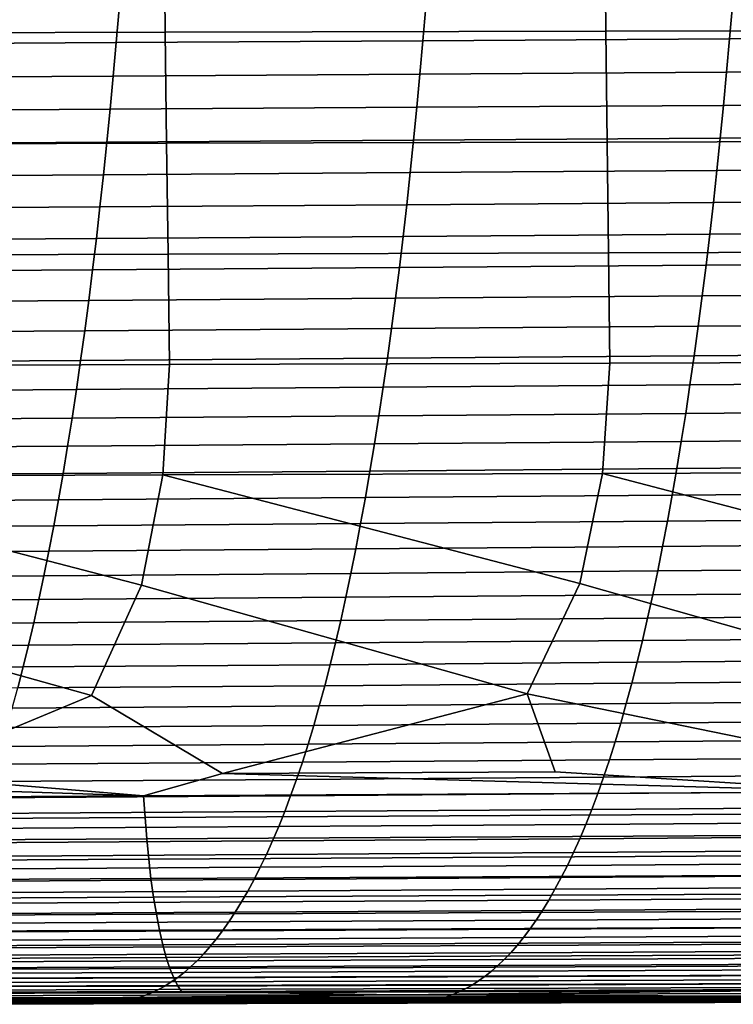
# Model space of a CAD drawing. Header units: metres. Extents: x -23 to 242, y -40 to 23.
# Tile 366 of 450: x 120.17 to 126.62, y -16.82 to -7.94. Entities that reach past the tile are written whole.
import ezdxf

# ---------------------------------------------------------------- set-up
doc = ezdxf.new("R2010")
doc.units = ezdxf.units.M
doc.layers.add('solid_10171013', color=7, linetype='CONTINUOUS')

msp = doc.modelspace()

# ---------------------------------------------------------------- linework, layer by layer
at = {"layer": 'solid_10171013'}
for points in [[(121.476845, -7.046423, 287.360565), (117.497063, -7.055336, 286.651703), (117.507385, -8.060019, 286.530029), (121.486145, -8.050037, 287.241394)], [(125.456238, -7.037327, 288.071625), (121.476845, -7.046423, 287.360565), (121.486145, -8.050037, 287.241394), (125.464516, -8.039862, 287.955231)], [(129.435318, -7.028094, 288.784637), (125.456238, -7.037327, 288.071625), (125.464516, -8.039862, 287.955231), (129.442551, -8.02954, 288.671265)], [(123.813309, -8.125768, 262.988434), (123.838921, -7.82122, 262.845673), (126.60656, -7.804832, 263.420319), (126.581039, -8.10882, 263.5625)], [(126.581039, -8.10882, 263.5625), (126.60656, -7.804832, 263.420319), (129.373703, -7.7883, 263.996216), (129.348267, -8.091701, 264.137878)], [(118.276375, -8.158949, 261.843994), (118.302185, -7.853382, 261.69989), (121.070793, -7.837414, 262.272217), (121.045082, -8.142488, 262.415619)], [(121.045082, -8.142488, 262.415619), (121.070793, -7.837414, 262.272217), (123.838921, -7.82122, 262.845673), (123.813309, -8.125768, 262.988434)], [(121.486145, -8.050037, 287.241394), (117.507385, -8.060019, 286.530029), (117.520554, -9.062493, 286.393311), (121.498238, -9.051538, 287.107605)], [(125.464516, -8.039862, 287.955231), (121.486145, -8.050037, 287.241394), (121.498238, -9.051538, 287.107605), (125.475502, -9.040383, 287.824646)], [(129.442551, -8.02954, 288.671265), (125.464516, -8.039862, 287.955231), (125.475502, -9.040383, 287.824646), (129.452408, -9.02908, 288.544128)], [(118.249352, -8.461857, 261.994995), (118.276375, -8.158949, 261.843994), (121.045082, -8.142488, 262.415619), (121.018158, -8.444935, 262.565887)], [(121.018158, -8.444935, 262.565887), (121.045082, -8.142488, 262.415619), (123.813309, -8.125768, 262.988434), (123.786484, -8.427711, 263.138031)], [(123.786484, -8.427711, 263.138031), (123.813309, -8.125768, 262.988434), (126.581039, -8.10882, 263.5625), (126.554306, -8.410224, 263.711487)], [(126.554306, -8.410224, 263.711487), (126.581039, -8.10882, 263.5625), (129.348267, -8.091701, 264.137878), (129.32164, -8.392531, 264.286316)], [(120.990028, -8.744574, 262.722961), (121.018158, -8.444935, 262.565887), (123.786484, -8.427711, 263.138031), (123.758446, -8.726875, 263.294403)], [(123.758446, -8.726875, 263.294403), (123.786484, -8.427711, 263.138031), (126.554306, -8.410224, 263.711487), (126.526375, -8.708871, 263.867218)], [(126.526375, -8.708871, 263.867218), (126.554306, -8.410224, 263.711487), (129.32164, -8.392531, 264.286316), (129.293808, -8.690622, 264.441467)], [(118.221107, -8.761928, 262.152802), (118.249352, -8.461857, 261.994995), (121.018158, -8.444935, 262.565887), (120.990028, -8.744574, 262.722961)], [(126.497261, -9.004512, 264.029633), (126.526375, -8.708871, 263.867218), (129.293808, -8.690622, 264.441467), (129.264786, -8.985728, 264.603271)], [(118.191673, -9.058908, 262.317383), (118.221107, -8.761928, 262.152802), (120.990028, -8.744574, 262.722961), (120.960701, -9.041156, 262.886749)], [(120.960701, -9.041156, 262.886749), (120.990028, -8.744574, 262.722961), (123.758446, -8.726875, 263.294403), (123.729233, -9.02301, 263.457489)], [(123.729233, -9.02301, 263.457489), (123.758446, -8.726875, 263.294403), (126.526375, -8.708871, 263.867218), (126.497261, -9.004512, 264.029633)], [(121.498238, -9.051538, 287.107605), (117.520554, -9.062493, 286.393311), (117.536507, -10.062676, 286.242279), (121.513046, -10.050853, 286.959961)], [(118.161072, -9.352542, 262.488556), (118.191673, -9.058908, 262.317383), (120.960701, -9.041156, 262.886749), (120.930206, -9.334426, 263.057129)], [(120.930206, -9.334426, 263.057129), (120.960701, -9.041156, 262.886749), (123.729233, -9.02301, 263.457489), (123.698845, -9.315862, 263.627136)], [(125.475502, -9.040383, 287.824646), (121.498238, -9.051538, 287.107605), (121.513046, -10.050853, 286.959961), (125.489136, -10.038826, 287.680603)], [(123.698845, -9.315862, 263.627136), (123.729233, -9.02301, 263.457489), (126.497261, -9.004512, 264.029633), (126.466988, -9.296896, 264.198608)], [(129.452408, -9.02908, 288.544128), (125.475502, -9.040383, 287.824646), (125.489136, -10.038826, 287.680603), (129.464859, -10.026651, 288.4039)], [(126.466988, -9.296896, 264.198608), (126.497261, -9.004512, 264.029633), (129.264786, -8.985728, 264.603271), (129.234619, -9.277598, 264.771576)], [(120.898567, -9.624128, 263.233978), (120.930206, -9.334426, 263.057129), (123.698845, -9.315862, 263.627136), (123.66732, -9.605176, 263.803223)], [(123.66732, -9.605176, 263.803223), (123.698845, -9.315862, 263.627136), (126.466988, -9.296896, 264.198608), (126.43557, -9.58577, 264.373993)], [(126.43557, -9.58577, 264.373993), (126.466988, -9.296896, 264.198608), (129.234619, -9.277598, 264.771576), (129.203323, -9.565983, 264.94632)], [(118.129311, -9.642576, 262.666229), (118.161072, -9.352542, 262.488556), (120.930206, -9.334426, 263.057129), (120.898567, -9.624128, 263.233978)], [(123.634666, -9.890698, 263.985657), (123.66732, -9.605176, 263.803223), (126.43557, -9.58577, 264.373993), (126.403038, -9.870881, 264.555664)], [(126.403038, -9.870881, 264.555664), (126.43557, -9.58577, 264.373993), (129.203323, -9.565983, 264.94632), (129.170898, -9.850633, 265.127319)], [(118.096428, -9.928756, 262.85025), (118.129311, -9.642576, 262.666229), (120.898567, -9.624128, 263.233978), (120.865799, -9.910008, 263.417206)], [(120.865799, -9.910008, 263.417206), (120.898567, -9.624128, 263.233978), (123.66732, -9.605176, 263.803223), (123.634666, -9.890698, 263.985657)], [(126.369408, -10.151978, 264.743561), (126.403038, -9.870881, 264.555664), (129.170898, -9.850633, 265.127319), (129.13739, -10.131297, 265.314484)], [(118.062439, -10.210824, 263.040558), (118.096428, -9.928756, 262.85025), (120.865799, -9.910008, 263.417206), (120.831924, -10.191812, 263.606659)], [(120.831924, -10.191812, 263.606659), (120.865799, -9.910008, 263.417206), (123.634666, -9.890698, 263.985657), (123.600922, -10.172176, 264.174286)], [(123.600922, -10.172176, 264.174286), (123.634666, -9.890698, 263.985657), (126.403038, -9.870881, 264.555664), (126.369408, -10.151978, 264.743561)], [(129.464859, -10.026651, 288.4039), (125.489136, -10.038826, 287.680603), (125.50164, -11.035292, 287.52356), (129.475937, -11.022348, 288.250977)], [(121.513046, -10.050853, 286.959961), (117.536507, -10.062676, 286.242279), (117.551773, -11.06067, 286.077545), (121.526947, -11.048085, 286.798981)], [(125.489136, -10.038826, 287.680603), (121.513046, -10.050853, 286.959961), (121.526947, -11.048085, 286.798981), (125.50164, -11.035292, 287.52356)], [(118.027359, -10.488527, 263.237), (118.062439, -10.210824, 263.040558), (120.831924, -10.191812, 263.606659), (120.796974, -10.469282, 263.802216)], [(120.796974, -10.469282, 263.802216), (120.831924, -10.191812, 263.606659), (123.600922, -10.172176, 264.174286), (123.566086, -10.449355, 264.369049)], [(123.566086, -10.449355, 264.369049), (123.600922, -10.172176, 264.174286), (126.369408, -10.151978, 264.743561), (126.334702, -10.428808, 264.9375)], [(126.334702, -10.428808, 264.9375), (126.369408, -10.151978, 264.743561), (129.13739, -10.131297, 265.314484), (129.102814, -10.407727, 265.50769)], [(117.991211, -10.761609, 263.439423), (118.027359, -10.488527, 263.237), (120.796974, -10.469282, 263.802216), (120.760956, -10.742166, 264.003754)], [(120.760956, -10.742166, 264.003754), (120.796974, -10.469282, 263.802216), (123.566086, -10.449355, 264.369049), (123.530197, -10.72198, 264.569733)], [(123.530197, -10.72198, 264.569733), (123.566086, -10.449355, 264.369049), (126.334702, -10.428808, 264.9375), (126.298943, -10.701119, 265.137421)], [(126.298943, -10.701119, 265.137421), (126.334702, -10.428808, 264.9375), (129.102814, -10.407727, 265.50769), (129.067184, -10.679672, 265.706818)], [(117.954025, -11.029816, 263.647766), (117.991211, -10.761609, 263.439423), (120.760956, -10.742166, 264.003754), (120.7239, -11.010206, 264.211182)], [(120.7239, -11.010206, 264.211182), (120.760956, -10.742166, 264.003754), (123.530197, -10.72198, 264.569733), (123.493271, -10.989798, 264.776306)], [(123.493271, -10.989798, 264.776306), (123.530197, -10.72198, 264.569733), (126.298943, -10.701119, 265.137421), (126.262146, -10.968658, 265.34317)], [(126.262146, -10.968658, 265.34317), (126.298943, -10.701119, 265.137421), (129.067184, -10.679672, 265.706818), (129.030518, -10.946883, 265.911804)], [(117.915817, -11.292891, 263.861908), (117.954025, -11.029816, 263.647766), (120.7239, -11.010206, 264.211182), (120.685829, -11.27315, 264.424377)], [(120.685829, -11.27315, 264.424377), (120.7239, -11.010206, 264.211182), (123.493271, -10.989798, 264.776306), (123.455338, -11.252554, 264.988617)], [(123.455338, -11.252554, 264.988617), (123.493271, -10.989798, 264.776306), (126.262146, -10.968658, 265.34317), (126.224342, -11.231175, 265.554626)], [(126.224342, -11.231175, 265.554626), (126.262146, -10.968658, 265.34317), (129.030518, -10.946883, 265.911804), (128.992844, -11.20911, 266.122437)], [(117.495575, -12.0568, 285.887421), (121.465454, -12.043583, 286.612183), (121.526947, -11.048085, 286.798981), (117.551773, -11.06067, 286.077545)], [(121.465454, -12.043583, 286.612183), (125.43483, -12.030142, 287.34024), (125.50164, -11.035292, 287.52356), (121.526947, -11.048085, 286.798981)], [(125.43483, -12.030142, 287.34024), (129.403778, -12.01654, 288.071259), (129.475937, -11.022348, 288.250977), (125.50164, -11.035292, 287.52356)], [(117.87661, -11.550579, 264.081665), (117.915817, -11.292891, 263.861908), (120.685829, -11.27315, 264.424377), (120.646751, -11.530742, 264.643219)], [(120.646751, -11.530742, 264.643219), (120.685829, -11.27315, 264.424377), (123.455338, -11.252554, 264.988617), (123.416397, -11.509995, 265.206543)], [(123.416397, -11.509995, 265.206543), (123.455338, -11.252554, 264.988617), (126.224342, -11.231175, 265.554626), (126.185547, -11.488416, 265.771698)], [(126.185547, -11.488416, 265.771698), (126.224342, -11.231175, 265.554626), (128.992844, -11.20911, 266.122437), (128.954193, -11.466103, 266.338684)], [(117.836418, -11.802628, 264.307007), (117.87661, -11.550579, 264.081665), (120.646751, -11.530742, 264.643219), (120.606705, -11.782726, 264.867554)], [(120.606705, -11.782726, 264.867554), (120.646751, -11.530742, 264.643219), (123.416397, -11.509995, 265.206543), (123.376495, -11.761868, 265.429962)], [(123.376495, -11.761868, 265.429962), (123.416397, -11.509995, 265.206543), (126.185547, -11.488416, 265.771698), (126.145782, -11.740128, 265.994232)], [(126.145782, -11.740128, 265.994232), (126.185547, -11.488416, 265.771698), (128.954193, -11.466103, 266.338684), (128.914566, -11.717611, 266.560394)], [(126.105064, -11.986069, 266.222137), (126.145782, -11.740128, 265.994232), (128.914566, -11.717611, 266.560394), (128.873993, -11.963394, 266.787445)], [(117.795273, -12.048789, 264.53772), (117.836418, -11.802628, 264.307007), (120.606705, -11.782726, 264.867554), (120.565704, -12.028859, 265.097321)], [(120.565704, -12.028859, 265.097321), (120.606705, -11.782726, 264.867554), (123.376495, -11.761868, 265.429962), (123.335632, -12.007926, 265.658783)], [(123.335632, -12.007926, 265.658783), (123.376495, -11.761868, 265.429962), (126.145782, -11.740128, 265.994232), (126.105064, -11.986069, 266.222137)], [(123.293846, -12.248027, 265.892853), (123.335632, -12.007926, 265.658783), (126.105064, -11.986069, 266.222137), (126.063423, -12.226093, 266.455292)], [(126.063423, -12.226093, 266.455292), (126.105064, -11.986069, 266.222137), (128.873993, -11.963394, 266.787445), (128.832504, -12.203305, 267.019745)], [(117.495575, -12.0568, 285.887421), (117.31398, -13.051403, 285.663055), (120.823158, -14.032042, 286.112549), (121.27182, -13.037702, 286.390137)], [(121.465454, -12.043583, 286.612183), (117.495575, -12.0568, 285.887421), (121.27182, -13.037702, 286.390137)], [(117.753189, -12.288927, 264.773804), (117.795273, -12.048789, 264.53772), (120.565704, -12.028859, 265.097321), (120.523766, -12.268999, 265.332367)], [(120.523766, -12.268999, 265.332367), (120.565704, -12.028859, 265.097321), (123.335632, -12.007926, 265.658783), (123.293846, -12.248027, 265.892853)], [(121.465454, -12.043583, 286.612183), (121.27182, -13.037702, 286.390137), (124.755592, -14.017764, 286.842926), (125.229134, -13.023746, 287.120544)], [(125.43483, -12.030142, 287.34024), (121.465454, -12.043583, 286.612183), (125.229134, -13.023746, 287.120544)], [(125.43483, -12.030142, 287.34024), (125.229134, -13.023746, 287.120544), (128.687561, -14.003227, 287.576233), (129.186005, -13.009605, 287.853973)], [(129.403778, -12.01654, 288.071259), (125.43483, -12.030142, 287.34024), (129.186005, -13.009605, 287.853973)], [(120.480911, -12.503063, 265.572632), (120.523766, -12.268999, 265.332367), (123.293846, -12.248027, 265.892853), (123.251137, -12.482087, 266.132141)], [(123.251137, -12.482087, 266.132141), (123.293846, -12.248027, 265.892853), (126.063423, -12.226093, 266.455292), (126.020866, -12.460115, 266.693665)], [(126.020866, -12.460115, 266.693665), (126.063423, -12.226093, 266.455292), (128.832504, -12.203305, 267.019745), (128.790085, -12.437258, 267.257202)], [(117.710182, -12.522961, 265.015076), (117.753189, -12.288927, 264.773804), (120.523766, -12.268999, 265.332367), (120.480911, -12.503063, 265.572632)], [(117.666267, -12.750808, 265.261505), (117.710182, -12.522961, 265.015076), (120.480911, -12.503063, 265.572632), (120.437149, -12.730971, 265.818024)], [(120.437149, -12.730971, 265.818024), (120.480911, -12.503063, 265.572632), (123.251137, -12.482087, 266.132141), (123.207527, -12.710024, 266.376556)], [(123.207527, -12.710024, 266.376556), (123.251137, -12.482087, 266.132141), (126.020866, -12.460115, 266.693665), (125.977402, -12.688052, 266.937103)], [(125.977402, -12.688052, 266.937103), (126.020866, -12.460115, 266.693665), (128.790085, -12.437258, 267.257202), (128.74678, -12.665165, 267.499756)], [(123.163025, -12.931755, 266.625977), (123.207527, -12.710024, 266.376556), (125.977402, -12.688052, 266.937103), (125.93306, -12.909818, 267.185577)], [(125.93306, -12.909818, 267.185577), (125.977402, -12.688052, 266.937103), (128.74678, -12.665165, 267.499756), (128.702591, -12.886941, 267.747314)], [(117.62146, -12.97239, 265.51297), (117.666267, -12.750808, 265.261505), (120.437149, -12.730971, 265.818024), (120.392494, -12.952641, 266.06842)], [(120.392494, -12.952641, 266.06842), (120.437149, -12.730971, 265.818024), (123.207527, -12.710024, 266.376556), (123.163025, -12.931755, 266.625977)], [(117.575783, -13.187627, 265.769379), (117.62146, -12.97239, 265.51297), (120.392494, -12.952641, 266.06842), (120.34697, -13.167992, 266.323792)], [(120.34697, -13.167992, 266.323792), (120.392494, -12.952641, 266.06842), (123.163025, -12.931755, 266.625977), (123.117653, -13.147196, 266.880341)], [(123.117653, -13.147196, 266.880341), (123.163025, -12.931755, 266.625977), (125.93306, -12.909818, 267.185577), (125.88784, -13.125327, 267.438995)], [(125.88784, -13.125327, 267.438995), (125.93306, -12.909818, 267.185577), (128.702591, -12.886941, 267.747314), (128.657532, -13.102499, 267.999786)], [(117.31398, -13.051403, 285.663055), (116.890198, -14.045984, 285.385406), (119.086853, -14.754747, 285.646851), (120.823158, -14.032042, 286.112549)], [(121.27182, -13.037702, 286.390137), (120.823158, -14.032042, 286.112549), (122.004471, -14.737683, 286.191498), (124.755592, -14.017764, 286.842926)], [(125.229134, -13.023746, 287.120544), (124.755592, -14.017764, 286.842926), (128.105026, -14.703312, 287.334991), (128.687561, -14.003227, 287.576233)], [(123.071426, -13.356264, 267.139526), (123.117653, -13.147196, 266.880341), (125.88784, -13.125327, 267.438995), (125.841774, -13.334497, 267.697235)], [(125.841774, -13.334497, 267.697235), (125.88784, -13.125327, 267.438995), (128.657532, -13.102499, 267.999786), (128.611618, -13.311753, 268.257111)], [(117.529251, -13.396439, 266.03064), (117.575783, -13.187627, 265.769379), (120.34697, -13.167992, 266.323792), (120.300591, -13.376941, 266.584015)], [(120.300591, -13.376941, 266.584015), (120.34697, -13.167992, 266.323792), (123.117653, -13.147196, 266.880341), (123.071426, -13.356264, 267.139526)], [(125.794861, -13.537243, 267.960236), (125.841774, -13.334497, 267.697235), (128.611618, -13.311753, 268.257111), (128.564865, -13.514617, 268.519165)], [(117.481873, -13.598743, 266.296661), (117.529251, -13.396439, 266.03064), (120.300591, -13.376941, 266.584015), (120.253365, -13.579407, 266.848999)], [(120.253365, -13.579407, 266.848999), (120.300591, -13.376941, 266.584015), (123.071426, -13.356264, 267.139526), (123.024361, -13.558877, 267.403503)], [(123.024361, -13.558877, 267.403503), (123.071426, -13.356264, 267.139526), (125.841774, -13.334497, 267.697235), (125.794861, -13.537243, 267.960236)], [(117.433678, -13.794463, 266.567352), (117.481873, -13.598743, 266.296661), (120.253365, -13.579407, 266.848999), (120.205322, -13.77531, 267.118652)], [(120.205322, -13.77531, 267.118652), (120.253365, -13.579407, 266.848999), (123.024361, -13.558877, 267.403503), (122.976471, -13.754952, 267.67215)], [(122.976471, -13.754952, 267.67215), (123.024361, -13.558877, 267.403503), (125.794861, -13.537243, 267.960236), (125.747124, -13.73348, 268.227905)], [(125.747124, -13.73348, 268.227905), (125.794861, -13.537243, 267.960236), (128.564865, -13.514617, 268.519165), (128.517288, -13.711005, 268.785889)], [(120.156464, -13.964566, 267.392883), (120.205322, -13.77531, 267.118652), (122.976471, -13.754952, 267.67215), (122.927765, -13.944406, 267.945404)], [(122.927765, -13.944406, 267.945404), (122.976471, -13.754952, 267.67215), (125.747124, -13.73348, 268.227905), (125.698578, -13.923123, 268.500183)], [(125.698578, -13.923123, 268.500183), (125.747124, -13.73348, 268.227905), (128.517288, -13.711005, 268.785889), (128.468903, -13.90083, 269.05722)], [(117.384666, -13.983516, 266.842621), (117.433678, -13.794463, 266.567352), (120.205322, -13.77531, 267.118652), (120.156464, -13.964566, 267.392883)], [(120.106812, -14.147096, 267.671631), (120.156464, -13.964566, 267.392883), (122.927765, -13.944406, 267.945404), (122.878273, -14.127155, 268.223145)], [(122.878273, -14.127155, 268.223145), (122.927765, -13.944406, 267.945404), (125.698578, -13.923123, 268.500183), (125.649239, -14.106089, 268.776947)], [(125.649239, -14.106089, 268.776947), (125.698578, -13.923123, 268.500183), (128.468903, -13.90083, 269.05722), (128.419724, -14.084007, 269.333069)], [(121.292679, -14.938932, 286.009766), (122.004471, -14.737683, 286.191498), (120.823158, -14.032042, 286.112549), (119.086853, -14.754747, 285.646851)], [(124.755592, -14.017764, 286.842926), (122.004471, -14.737683, 286.191498), (125.008476, -14.72056, 286.753815)], [(127.880234, -14.902097, 287.245697), (128.105026, -14.703312, 287.334991), (124.755592, -14.017764, 286.842926), (125.008476, -14.72056, 286.753815)], [(122.827995, -14.303119, 268.50531), (122.878273, -14.127155, 268.223145), (125.649239, -14.106089, 268.776947), (125.599121, -14.282292, 269.058136)], [(125.599121, -14.282292, 269.058136), (125.649239, -14.106089, 268.776947), (128.419724, -14.084007, 269.333069), (128.369766, -14.260449, 269.613312)], [(120.056389, -14.322818, 267.954773), (120.106812, -14.147096, 267.671631), (122.878273, -14.127155, 268.223145), (122.827995, -14.303119, 268.50531)], [(122.776962, -14.472211, 268.791779), (122.827995, -14.303119, 268.50531), (125.599121, -14.282292, 269.058136), (125.548241, -14.451649, 269.343658)], [(125.548241, -14.451649, 269.343658), (125.599121, -14.282292, 269.058136), (128.369766, -14.260449, 269.613312), (128.319046, -14.43007, 269.897888)], [(120.005203, -14.491649, 268.242218), (120.056389, -14.322818, 267.954773), (122.827995, -14.303119, 268.50531), (122.776962, -14.472211, 268.791779)], [(119.953278, -14.653535, 268.533875), (120.005203, -14.491649, 268.242218), (122.776962, -14.472211, 268.791779), (122.725182, -14.634376, 269.082489)], [(122.725182, -14.634376, 269.082489), (122.776962, -14.472211, 268.791779), (125.548241, -14.451649, 269.343658), (125.496613, -14.614098, 269.633423)], [(125.496613, -14.614098, 269.633423), (125.548241, -14.451649, 269.343658), (128.319046, -14.43007, 269.897888), (128.267578, -14.592807, 270.186707)], [(119.90065, -14.808542, 268.829529), (119.953278, -14.653535, 268.533875), (122.725182, -14.634376, 269.082489), (122.672699, -14.789679, 269.377197)], [(122.672699, -14.789679, 269.377197), (122.725182, -14.634376, 269.082489), (125.496613, -14.614098, 269.633423), (125.444283, -14.769703, 269.927185)], [(125.444283, -14.769703, 269.927185), (125.496613, -14.614098, 269.633423), (128.267578, -14.592807, 270.186707), (128.215393, -14.748722, 270.479553)], [(127.880234, -14.902097, 287.245697), (122.004471, -14.737683, 286.191498), (121.292679, -14.938932, 286.009766)], [(127.880234, -14.902097, 287.245697), (125.008476, -14.72056, 286.753815), (122.004471, -14.737683, 286.191498)], [(121.292679, -14.938932, 286.009766), (116.258224, -14.771714, 285.120331), (114.704262, -14.978362, 284.781586)], [(121.292679, -14.938932, 286.009766), (119.086853, -14.754747, 285.646851), (116.258224, -14.771714, 285.120331)], [(119.847374, -14.956773, 269.128906), (119.90065, -14.808542, 268.829529), (122.672699, -14.789679, 269.377197), (122.619553, -14.938222, 269.675629)], [(122.619553, -14.938222, 269.675629), (122.672699, -14.789679, 269.377197), (125.444283, -14.769703, 269.927185), (125.391289, -14.91857, 270.224701)], [(125.391289, -14.91857, 270.224701), (125.444283, -14.769703, 269.927185), (128.215393, -14.748722, 270.479553), (128.162552, -14.897922, 270.776123)], [(127.880234, -14.902097, 287.245697), (121.292679, -14.938932, 286.009766), (121.305031, -15.134445, 285.946259), (127.892387, -15.098121, 287.183746)], [(122.565804, -15.080109, 269.97757), (122.619553, -14.938222, 269.675629), (125.391289, -14.91857, 270.224701), (125.337685, -15.060801, 270.525726)], [(125.337685, -15.060801, 270.525726), (125.391289, -14.91857, 270.224701), (128.162552, -14.897922, 270.776123), (128.1091, -15.040507, 271.076233)], [(121.292679, -14.938932, 286.009766), (114.704262, -14.978362, 284.781586), (114.716812, -15.173256, 284.716217), (121.305031, -15.134445, 285.946259)], [(119.793488, -15.09833, 269.431702), (119.847374, -14.956773, 269.128906), (122.619553, -14.938222, 269.675629), (122.565804, -15.080109, 269.97757)], [(119.739037, -15.233313, 269.737732), (119.793488, -15.09833, 269.431702), (122.565804, -15.080109, 269.97757), (122.51149, -15.215444, 270.282715)], [(127.892387, -15.098121, 287.183746), (121.305031, -15.134445, 285.946259), (121.320282, -15.324826, 285.86673), (127.907471, -15.289142, 287.105743)], [(122.51149, -15.215444, 270.282715), (122.565804, -15.080109, 269.97757), (125.337685, -15.060801, 270.525726), (125.283508, -15.196501, 270.829987)], [(125.283508, -15.196501, 270.829987), (125.337685, -15.060801, 270.525726), (128.1091, -15.040507, 271.076233), (128.055084, -15.176585, 271.379608)], [(121.305031, -15.134445, 285.946259), (114.716812, -15.173256, 284.716217), (114.732246, -15.362864, 284.634918), (121.320282, -15.324826, 285.86673)], [(125.228821, -15.325773, 271.137238), (125.283508, -15.196501, 270.829987), (128.055084, -15.176585, 271.379608), (128.000549, -15.306259, 271.685944)], [(119.684082, -15.361826, 270.046722), (119.739037, -15.233313, 269.737732), (122.51149, -15.215444, 270.282715), (122.456657, -15.344329, 270.59082)], [(122.456657, -15.344329, 270.59082), (122.51149, -15.215444, 270.282715), (125.283508, -15.196501, 270.829987), (125.228821, -15.325773, 271.137238)], [(121.320282, -15.324826, 285.86673), (114.732246, -15.362864, 284.634918), (114.750412, -15.545797, 284.538422), (121.338287, -15.508677, 285.771973)], [(119.628654, -15.483972, 270.358368), (119.684082, -15.361826, 270.046722), (122.456657, -15.344329, 270.59082), (122.40136, -15.466866, 270.901642)], [(127.907471, -15.289142, 287.105743), (121.320282, -15.324826, 285.86673), (121.338287, -15.508677, 285.771973), (127.925316, -15.473756, 287.012421)], [(122.40136, -15.466866, 270.901642), (122.456657, -15.344329, 270.59082), (125.228821, -15.325773, 271.137238), (125.173653, -15.448722, 271.447174)], [(125.173653, -15.448722, 271.447174), (125.228821, -15.325773, 271.137238), (128.000549, -15.306259, 271.685944), (127.945526, -15.429634, 271.995056)], [(122.345634, -15.583162, 271.214905), (122.40136, -15.466866, 270.901642), (125.173653, -15.448722, 271.447174), (125.118057, -15.565451, 271.759613)], [(125.118057, -15.565451, 271.759613), (125.173653, -15.448722, 271.447174), (127.945526, -15.429634, 271.995056), (127.890076, -15.546813, 272.306641)], [(121.338287, -15.508677, 285.771973), (114.750412, -15.545797, 284.538422), (114.771156, -15.720663, 284.42749), (121.358902, -15.6846, 285.662689)], [(119.5728, -15.599851, 270.672455), (119.628654, -15.483972, 270.358368), (122.40136, -15.466866, 270.901642), (122.345634, -15.583162, 271.214905)], [(127.925316, -15.473756, 287.012421), (121.338287, -15.508677, 285.771973), (121.358902, -15.6846, 285.662689), (127.945801, -15.65056, 286.904572)], [(119.516579, -15.709565, 270.988708), (119.5728, -15.599851, 270.672455), (122.345634, -15.583162, 271.214905), (122.289528, -15.693317, 271.530365)], [(122.289528, -15.693317, 271.530365), (122.345634, -15.583162, 271.214905), (125.118057, -15.565451, 271.759613), (125.062088, -15.676064, 272.07428)], [(125.062088, -15.676064, 272.07428), (125.118057, -15.565451, 271.759613), (127.890076, -15.546813, 272.306641), (127.834244, -15.657902, 272.620453)], [(121.358902, -15.6846, 285.662689), (114.771156, -15.720663, 284.42749), (114.794342, -15.886071, 284.302887), (121.381989, -15.851197, 285.539673)], [(119.46003, -15.813219, 271.306885), (119.516579, -15.709565, 270.988708), (122.289528, -15.693317, 271.530365), (122.233093, -15.797436, 271.847748)], [(127.945801, -15.65056, 286.904572), (121.358902, -15.6846, 285.662689), (121.381989, -15.851197, 285.539673), (127.968781, -15.818151, 286.782898)], [(122.233093, -15.797436, 271.847748), (122.289528, -15.693317, 271.530365), (125.062088, -15.676064, 272.07428), (125.005775, -15.780667, 272.390869)], [(125.005775, -15.780667, 272.390869), (125.062088, -15.676064, 272.07428), (127.834244, -15.657902, 272.620453), (127.778069, -15.763003, 272.936249)], [(119.403198, -15.910913, 271.626709), (119.46003, -15.813219, 271.306885), (122.233093, -15.797436, 271.847748), (122.176376, -15.895621, 272.16684)], [(122.176376, -15.895621, 272.16684), (122.233093, -15.797436, 271.847748), (125.005775, -15.780667, 272.390869), (124.949181, -15.879361, 272.709167)], [(124.949181, -15.879361, 272.709167), (125.005775, -15.780667, 272.390869), (127.778069, -15.763003, 272.936249), (127.721603, -15.862224, 273.253754)], [(121.381989, -15.851197, 285.539673), (114.794342, -15.886071, 284.302887), (114.819824, -16.04063, 284.165405), (121.407402, -16.007071, 285.403656)], [(119.346138, -16.002748, 271.947906), (119.403198, -15.910913, 271.626709), (122.176376, -15.895621, 272.16684), (122.119423, -15.987976, 272.487305)], [(127.968781, -15.818151, 286.782898), (121.381989, -15.851197, 285.539673), (121.407402, -16.007071, 285.403656), (127.994102, -15.975121, 286.648132)], [(122.119423, -15.987976, 272.487305), (122.176376, -15.895621, 272.16684), (124.949181, -15.879361, 272.709167), (124.892342, -15.972252, 273.0289)], [(124.892342, -15.972252, 273.0289), (124.949181, -15.879361, 272.709167), (127.721603, -15.862224, 273.253754), (127.664886, -15.955666, 273.572754)], [(119.288879, -16.088829, 272.270264), (119.346138, -16.002748, 271.947906), (122.119423, -15.987976, 272.487305), (122.062271, -16.074604, 272.80896)], [(127.994102, -15.975121, 286.648132), (121.407402, -16.007071, 285.403656), (121.434998, -16.150822, 285.255402), (128.021637, -16.120071, 286.501007)], [(122.062271, -16.074604, 272.80896), (122.119423, -15.987976, 272.487305), (124.892342, -15.972252, 273.0289), (124.835304, -16.059443, 273.349823)], [(124.835304, -16.059443, 273.349823), (124.892342, -15.972252, 273.0289), (127.664886, -15.955666, 273.572754), (127.607979, -16.043434, 273.892944)], [(121.407402, -16.007071, 285.403656), (114.819824, -16.04063, 284.165405), (114.847458, -16.182953, 284.015778), (121.434998, -16.150822, 285.255402)], [(119.231476, -16.169268, 272.593567), (119.288879, -16.088829, 272.270264), (122.062271, -16.074604, 272.80896), (122.004967, -16.155615, 273.131561)], [(122.004967, -16.155615, 273.131561), (122.062271, -16.074604, 272.80896), (124.835304, -16.059443, 273.349823), (124.778114, -16.141045, 273.671753)], [(124.778114, -16.141045, 273.671753), (124.835304, -16.059443, 273.349823), (127.607979, -16.043434, 273.892944), (127.550896, -16.125639, 274.214142)], [(121.434998, -16.150822, 285.255402), (114.847458, -16.182953, 284.015778), (114.877098, -16.311644, 283.854767), (121.46463, -16.281052, 285.095612)], [(119.173935, -16.244198, 272.917725), (119.231476, -16.169268, 272.593567), (122.004967, -16.155615, 273.131561), (121.947525, -16.23114, 273.455048)], [(128.021637, -16.120071, 286.501007), (121.434998, -16.150822, 285.255402), (121.46463, -16.281052, 285.095612), (128.051224, -16.251593, 286.342285)], [(121.947525, -16.23114, 273.455048), (122.004967, -16.155615, 273.131561), (124.778114, -16.141045, 273.671753), (124.720772, -16.217178, 273.994568)], [(124.720772, -16.217178, 273.994568), (124.778114, -16.141045, 273.671753), (127.550896, -16.125639, 274.214142), (127.493675, -16.202398, 274.536285)], [(119.116257, -16.313759, 273.242706), (119.173935, -16.244198, 272.917725), (121.947525, -16.23114, 273.455048), (121.889946, -16.301311, 273.779388)], [(128.051224, -16.251593, 286.342285), (121.46463, -16.281052, 285.095612), (121.496132, -16.396545, 284.925232), (128.082718, -16.368464, 286.172821)], [(121.889946, -16.301311, 273.779388), (121.947525, -16.23114, 273.455048), (124.720772, -16.217178, 273.994568), (124.6633, -16.287977, 274.318237)], [(124.6633, -16.287977, 274.318237), (124.720772, -16.217178, 273.994568), (127.493675, -16.202398, 274.536285), (127.43631, -16.273832, 274.859314)], [(121.46463, -16.281052, 285.095612), (114.877098, -16.311644, 283.854767), (114.908577, -16.425495, 283.683258), (121.496132, -16.396545, 284.925232)], [(119.058456, -16.378092, 273.568481), (119.116257, -16.313759, 273.242706), (121.889946, -16.301311, 273.779388), (121.832245, -16.366262, 274.104523)], [(121.832245, -16.366262, 274.104523), (121.889946, -16.301311, 273.779388), (124.6633, -16.287977, 274.318237), (124.605698, -16.353563, 274.642731)], [(124.547981, -16.414066, 274.967987), (124.605698, -16.353563, 274.642731), (127.378815, -16.340067, 275.183167), (127.321205, -16.401222, 275.507782)], [(124.605698, -16.353563, 274.642731), (124.6633, -16.287977, 274.318237), (127.43631, -16.273832, 274.859314), (127.378815, -16.340067, 275.183167)], [(121.496132, -16.396545, 284.925232), (114.908577, -16.425495, 283.683258), (114.941635, -16.524036, 283.502686), (121.529251, -16.496815, 284.745636)], [(118.942535, -16.491627, 274.222198), (119.000549, -16.437334, 273.894989), (121.774429, -16.426128, 274.43042), (121.716507, -16.481037, 274.756989)], [(119.000549, -16.437334, 273.894989), (119.058456, -16.378092, 273.568481), (121.832245, -16.366262, 274.104523), (121.774429, -16.426128, 274.43042)], [(128.082718, -16.368464, 286.172821), (121.496132, -16.396545, 284.925232), (121.529251, -16.496815, 284.745636), (128.115845, -16.470186, 285.994049)], [(121.716507, -16.481037, 274.756989), (121.774429, -16.426128, 274.43042), (124.547981, -16.414066, 274.967987), (124.490158, -16.469612, 275.293945)], [(121.774429, -16.426128, 274.43042), (121.832245, -16.366262, 274.104523), (124.605698, -16.353563, 274.642731), (124.547981, -16.414066, 274.967987)], [(124.490158, -16.469612, 275.293945), (124.547981, -16.414066, 274.967987), (127.321205, -16.401222, 275.507782), (127.263489, -16.457418, 275.83313)], [(121.529251, -16.496815, 284.745636), (114.941635, -16.524036, 283.502686), (114.975998, -16.606976, 283.314575), (121.563698, -16.581556, 284.55835)], [(118.884422, -16.541105, 274.550079), (118.942535, -16.491627, 274.222198), (121.716507, -16.481037, 274.756989), (121.658485, -16.531126, 275.084229)], [(128.115845, -16.470186, 285.994049), (121.529251, -16.496815, 284.745636), (121.563698, -16.581556, 284.55835), (128.150345, -16.556442, 285.807465)], [(121.60038, -16.576527, 275.412109), (121.658485, -16.531126, 275.084229), (124.432236, -16.520329, 275.620575), (124.374229, -16.566343, 275.947815)], [(121.658485, -16.531126, 275.084229), (121.716507, -16.481037, 274.756989), (124.490158, -16.469612, 275.293945), (124.432236, -16.520329, 275.620575)], [(124.374229, -16.566343, 275.947815), (124.432236, -16.520329, 275.620575), (127.205666, -16.50878, 276.159119), (127.147766, -16.555426, 276.485748)], [(124.432236, -16.520329, 275.620575), (124.490158, -16.469612, 275.293945), (127.263489, -16.457418, 275.83313), (127.205666, -16.50878, 276.159119)], [(121.563698, -16.581556, 284.55835), (114.975998, -16.606976, 283.314575), (115.011383, -16.674023, 283.120483), (121.599197, -16.650465, 284.364929)], [(118.767937, -16.626184, 275.207581), (118.826218, -16.585911, 274.878571), (121.60038, -16.576527, 275.412109), (121.542198, -16.617371, 275.740509)], [(118.826218, -16.585911, 274.878571), (118.884422, -16.541105, 274.550079), (121.658485, -16.531126, 275.084229), (121.60038, -16.576527, 275.412109)], [(121.48394, -16.653793, 276.069458), (121.542198, -16.617371, 275.740509), (124.316147, -16.607784, 276.275635), (124.257996, -16.644775, 276.603943)], [(121.542198, -16.617371, 275.740509), (121.60038, -16.576527, 275.412109), (124.374229, -16.566343, 275.947815), (124.316147, -16.607784, 276.275635)], [(128.150345, -16.556442, 285.807465), (121.563698, -16.581556, 284.55835), (121.599197, -16.650465, 284.364929), (128.185898, -16.626917, 285.614624)], [(124.257996, -16.644775, 276.603943), (124.316147, -16.607784, 276.275635), (127.089783, -16.597481, 276.812958), (127.031731, -16.635063, 277.140656)], [(124.316147, -16.607784, 276.275635), (124.374229, -16.566343, 275.947815), (127.147766, -16.555426, 276.485748), (127.089783, -16.597481, 276.812958)], [(121.599197, -16.650465, 284.364929), (115.011383, -16.674023, 283.120483), (115.047523, -16.724892, 282.921936), (121.63549, -16.703236, 284.166901)], [(118.592712, -16.721188, 276.197662), (118.651176, -16.693682, 275.867188), (121.425629, -16.685926, 276.398865), (121.367264, -16.713902, 276.728699)], [(118.651176, -16.693682, 275.867188), (118.709587, -16.662062, 275.53714), (121.48394, -16.653793, 276.069458), (121.425629, -16.685926, 276.398865)], [(118.709587, -16.662062, 275.53714), (118.767937, -16.626184, 275.207581), (121.542198, -16.617371, 275.740509), (121.48394, -16.653793, 276.069458)], [(121.367264, -16.713902, 276.728699), (121.425629, -16.685926, 276.398865), (124.199783, -16.677446, 276.932739), (124.141525, -16.705925, 277.261932)], [(121.425629, -16.685926, 276.398865), (121.48394, -16.653793, 276.069458), (124.257996, -16.644775, 276.603943), (124.199783, -16.677446, 276.932739)], [(128.185898, -16.626917, 285.614624), (121.599197, -16.650465, 284.364929), (121.63549, -16.703236, 284.166901), (128.22229, -16.681292, 285.417053)], [(128.22229, -16.681292, 285.417053), (121.63549, -16.703236, 284.166901), (123.590919, -16.733702, 284.329529)], [(128.22229, -16.681292, 285.417053), (123.590919, -16.733702, 284.329529), (126.773392, -16.74486, 284.724274), (130.064667, -16.713598, 285.559875)], [(124.083221, -16.730337, 277.591492), (124.141525, -16.705925, 277.261932), (126.915474, -16.697304, 277.797394), (126.857285, -16.722206, 278.126312)], [(124.141525, -16.705925, 277.261932), (124.199783, -16.677446, 276.932739), (126.973625, -16.668297, 277.468811), (126.915474, -16.697304, 277.797394)], [(124.199783, -16.677446, 276.932739), (124.257996, -16.644775, 276.603943), (127.031731, -16.635063, 277.140656), (126.973625, -16.668297, 277.468811)], [(117.116035, -16.753279, 283.103943), (114.193375, -16.779345, 282.342773), (120.190659, -16.767574, 283.365143), (120.483994, -16.762531, 283.531128)], [(114.193375, -16.779345, 282.342773), (119.277054, -16.769926, 283.194519), (120.190659, -16.767574, 283.365143)], [(121.63549, -16.703236, 284.166901), (115.047523, -16.724892, 282.921936), (117.116035, -16.753279, 283.103943)], [(121.63549, -16.703236, 284.166901), (117.116035, -16.753279, 283.103943), (120.483994, -16.762531, 283.531128), (123.590919, -16.733702, 284.329529)], [(119.277054, -16.769926, 283.194519), (117.480652, -16.777611, 282.516876), (120.257469, -16.770842, 283.035278), (120.190659, -16.767574, 283.365143)], [(117.480652, -16.777611, 282.516876), (117.538849, -16.781612, 282.184265), (120.315536, -16.775141, 282.703278), (120.257469, -16.770842, 283.035278)], [(117.538849, -16.781612, 282.184265), (117.59713, -16.786369, 281.851379), (120.373695, -16.78017, 282.371033), (120.315536, -16.775141, 282.703278)], [(117.59713, -16.786369, 281.851379), (117.655487, -16.791611, 281.51828), (120.431931, -16.785652, 282.038605), (120.373695, -16.78017, 282.371033)], [(117.655487, -16.791611, 281.51828), (117.713913, -16.79706, 281.185059), (120.490227, -16.791313, 281.706024), (120.431931, -16.785652, 282.038605)], [(118.299858, -16.803633, 277.855164), (118.358475, -16.793655, 277.523071), (121.133461, -16.787766, 278.051483), (121.074959, -16.797968, 278.382904)], [(118.358475, -16.793655, 277.523071), (118.417076, -16.780687, 277.191254), (121.191956, -16.774525, 277.720306), (121.133461, -16.787766, 278.051483)], [(118.417076, -16.780687, 277.191254), (118.475655, -16.764462, 276.859711), (121.25042, -16.757975, 277.389465), (121.191956, -16.774525, 277.720306)], [(118.475655, -16.764462, 276.859711), (118.534203, -16.744715, 276.528503), (121.308861, -16.737856, 277.058899), (121.25042, -16.757975, 277.389465)], [(118.534203, -16.744715, 276.528503), (118.592712, -16.721188, 276.197662), (121.367264, -16.713902, 276.728699), (121.308861, -16.737856, 277.058899)], [(120.190659, -16.767574, 283.365143), (120.257469, -16.770842, 283.035278), (123.034012, -16.763929, 283.555573), (122.973305, -16.760294, 283.886047)], [(120.483994, -16.762531, 283.531128), (120.190659, -16.767574, 283.365143), (122.973305, -16.760294, 283.886047)], [(120.257469, -16.770842, 283.035278), (120.315536, -16.775141, 282.703278), (123.091957, -16.768539, 283.224213), (123.034012, -16.763929, 283.555573)], [(120.315536, -16.775141, 282.703278), (120.373695, -16.78017, 282.371033), (123.149994, -16.773846, 282.892609), (123.091957, -16.768539, 283.224213)], [(120.373695, -16.78017, 282.371033), (120.431931, -16.785652, 282.038605), (123.208107, -16.779566, 282.560822), (123.149994, -16.773846, 282.892609)], [(120.431931, -16.785652, 282.038605), (120.490227, -16.791313, 281.706024), (123.266281, -16.785427, 282.228943), (123.208107, -16.779566, 282.560822)], [(123.590919, -16.733702, 284.329529), (120.483994, -16.762531, 283.531128), (125.740692, -16.752903, 284.405762), (126.773392, -16.74486, 284.724274)], [(120.483994, -16.762531, 283.531128), (123.218452, -16.759645, 283.932037), (123.034012, -16.763929, 283.555573), (125.740692, -16.752903, 284.405762)], [(120.483994, -16.762531, 283.531128), (122.973305, -16.760294, 283.886047), (123.218452, -16.759645, 283.932037)], [(120.490227, -16.791313, 281.706024), (120.548584, -16.796875, 281.373383), (123.324509, -16.791151, 281.896973), (123.266281, -16.785427, 282.228943)], [(121.074959, -16.797968, 278.382904), (121.133461, -16.787766, 278.051483), (123.908165, -16.78134, 278.582062), (123.84977, -16.791811, 278.912781)], [(121.133461, -16.787766, 278.051483), (121.191956, -16.774525, 277.720306), (123.966537, -16.767782, 278.251587), (123.908165, -16.78134, 278.582062)], [(121.191956, -16.774525, 277.720306), (121.25042, -16.757975, 277.389465), (124.024895, -16.75087, 277.921387), (123.966537, -16.767782, 278.251587)], [(121.25042, -16.757975, 277.389465), (121.308861, -16.737856, 277.058899), (124.083221, -16.730337, 277.591492), (124.024895, -16.75087, 277.921387)], [(121.308861, -16.737856, 277.058899), (121.367264, -16.713902, 276.728699), (124.141525, -16.705925, 277.261932), (124.083221, -16.730337, 277.591492)], [(123.218452, -16.759645, 283.932037), (122.973305, -16.760294, 283.886047), (123.034012, -16.763929, 283.555573)], [(123.034012, -16.763929, 283.555573), (125.81028, -16.756882, 284.077789), (125.740692, -16.752903, 284.405762)], [(123.034012, -16.763929, 283.555573), (123.091957, -16.768539, 283.224213), (125.868103, -16.761818, 283.747101), (125.81028, -16.756882, 284.077789)], [(123.091957, -16.768539, 283.224213), (123.149994, -16.773846, 282.892609), (125.926018, -16.767403, 283.416168), (125.868103, -16.761818, 283.747101)], [(123.149994, -16.773846, 282.892609), (123.208107, -16.779566, 282.560822), (125.984009, -16.773357, 283.085083), (125.926018, -16.767403, 283.416168)], [(123.208107, -16.779566, 282.560822), (123.266281, -16.785427, 282.228943), (126.042061, -16.779406, 282.753876), (125.984009, -16.773357, 283.085083)], [(123.266281, -16.785427, 282.228943), (123.324509, -16.791151, 281.896973), (126.100166, -16.785273, 282.422607), (126.042061, -16.779406, 282.753876)], [(123.324509, -16.791151, 281.896973), (123.38279, -16.796459, 281.565002), (126.158318, -16.79068, 282.091339), (126.100166, -16.785273, 282.422607)], [(123.791374, -16.799463, 279.243744), (123.84977, -16.791811, 278.912781), (126.624298, -16.785189, 279.444885), (126.566025, -16.793102, 279.775116)], [(123.84977, -16.791811, 278.912781), (123.908165, -16.78134, 278.582062), (126.682571, -16.774408, 279.114838), (126.624298, -16.785189, 279.444885)], [(123.908165, -16.78134, 278.582062), (123.966537, -16.767782, 278.251587), (126.740829, -16.760494, 278.785065), (126.682571, -16.774408, 279.114838)], [(123.966537, -16.767782, 278.251587), (124.024895, -16.75087, 277.921387), (126.799072, -16.743183, 278.455536), (126.740829, -16.760494, 278.785065)], [(124.024895, -16.75087, 277.921387), (124.083221, -16.730337, 277.591492), (126.857285, -16.722206, 278.126312), (126.799072, -16.743183, 278.455536)], [(126.773392, -16.74486, 284.724274), (125.740692, -16.752903, 284.405762), (125.81028, -16.756882, 284.077789), (127.259773, -16.748785, 284.691681)], [(127.259773, -16.748785, 284.691681), (125.81028, -16.756882, 284.077789), (128.58638, -16.74972, 284.601288), (128.517868, -16.745346, 284.928802)], [(125.81028, -16.756882, 284.077789), (125.868103, -16.761818, 283.747101), (128.644089, -16.754992, 284.271271), (128.58638, -16.74972, 284.601288)], [(125.868103, -16.761818, 283.747101), (125.926018, -16.767403, 283.416168), (128.701874, -16.760859, 283.94104), (128.644089, -16.754992, 284.271271)], [(125.926018, -16.767403, 283.416168), (125.984009, -16.773357, 283.085083), (128.75975, -16.767042, 283.610657), (128.701874, -16.760859, 283.94104)], [(125.984009, -16.773357, 283.085083), (126.042061, -16.779406, 282.753876), (128.817673, -16.773266, 283.280182), (128.75975, -16.767042, 283.610657)], [(126.042061, -16.779406, 282.753876), (126.100166, -16.785273, 282.422607), (128.875656, -16.779257, 282.949646), (128.817673, -16.773266, 283.280182)], [(126.100166, -16.785273, 282.422607), (126.158318, -16.79068, 282.091339), (128.93367, -16.784739, 282.619141), (128.875656, -16.779257, 282.949646)], [(126.158318, -16.79068, 282.091339), (126.216499, -16.795355, 281.760132), (128.99173, -16.789438, 282.288666), (128.93367, -16.784739, 282.619141)], [(126.507744, -16.79842, 280.105591), (126.566025, -16.793102, 279.775116), (129.340485, -16.786329, 280.308136), (129.282333, -16.791906, 280.637848)], [(126.566025, -16.793102, 279.775116), (126.624298, -16.785189, 279.444885), (129.398636, -16.778109, 279.978577), (129.340485, -16.786329, 280.308136)], [(117.713913, -16.79706, 281.185059), (117.772392, -16.802443, 280.851776), (120.548584, -16.796875, 281.373383), (120.490227, -16.791313, 281.706024)], [(117.772392, -16.802443, 280.851776), (117.830917, -16.807487, 280.518463), (120.606987, -16.802063, 281.04071), (120.548584, -16.796875, 281.373383)], [(117.830917, -16.807487, 280.518463), (117.889473, -16.81192, 280.18515), (120.665421, -16.806606, 280.708099), (120.606987, -16.802063, 281.04071)], [(117.889473, -16.81192, 280.18515), (117.948067, -16.815479, 279.851929), (120.723885, -16.810236, 280.375519), (120.665421, -16.806606, 280.708099)], [(117.948067, -16.815479, 279.851929), (118.006676, -16.817898, 279.518768), (120.782372, -16.812689, 280.04306), (120.723885, -16.810236, 280.375519)], [(118.006676, -16.817898, 279.518768), (118.0653, -16.818911, 279.18573), (120.840874, -16.813698, 279.710693), (120.782372, -16.812689, 280.04306)], [(118.0653, -16.818911, 279.18573), (118.12394, -16.818256, 278.852814), (120.899391, -16.812996, 279.378479), (120.840874, -16.813698, 279.710693)], [(118.12394, -16.818256, 278.852814), (118.182579, -16.815668, 278.520081), (120.957916, -16.810318, 279.046417), (120.899391, -16.812996, 279.378479)], [(118.182579, -16.815668, 278.520081), (118.241226, -16.810883, 278.1875), (121.016434, -16.805397, 278.714539), (120.957916, -16.810318, 279.046417)], [(118.241226, -16.810883, 278.1875), (118.299858, -16.803633, 277.855164), (121.074959, -16.797968, 278.382904), (121.016434, -16.805397, 278.714539)], [(120.548584, -16.796875, 281.373383), (120.606987, -16.802063, 281.04071), (123.38279, -16.796459, 281.565002), (123.324509, -16.791151, 281.896973)], [(120.606987, -16.802063, 281.04071), (120.665421, -16.806606, 280.708099), (123.441093, -16.801083, 281.233063), (123.38279, -16.796459, 281.565002)], [(120.665421, -16.806606, 280.708099), (120.723885, -16.810236, 280.375519), (123.499435, -16.804752, 280.901215), (123.441093, -16.801083, 281.233063)], [(120.723885, -16.810236, 280.375519), (120.782372, -16.812689, 280.04306), (123.5578, -16.807201, 280.569458), (123.499435, -16.804752, 280.901215)], [(120.782372, -16.812689, 280.04306), (120.840874, -16.813698, 279.710693), (123.61618, -16.808163, 280.237793), (123.5578, -16.807201, 280.569458)], [(120.840874, -16.813698, 279.710693), (120.899391, -16.812996, 279.378479), (123.674568, -16.807373, 279.906281), (123.61618, -16.808163, 280.237793)], [(120.899391, -16.812996, 279.378479), (120.957916, -16.810318, 279.046417), (123.732971, -16.804562, 279.574921), (123.674568, -16.807373, 279.906281)], [(120.957916, -16.810318, 279.046417), (121.016434, -16.805397, 278.714539), (123.791374, -16.799463, 279.243744), (123.732971, -16.804562, 279.574921)], [(121.016434, -16.805397, 278.714539), (121.074959, -16.797968, 278.382904), (123.84977, -16.791811, 278.912781), (123.791374, -16.799463, 279.243744)], [(123.38279, -16.796459, 281.565002), (123.441093, -16.801083, 281.233063), (126.216499, -16.795355, 281.760132), (126.158318, -16.79068, 282.091339)], [(123.441093, -16.801083, 281.233063), (123.499435, -16.804752, 280.901215), (126.274712, -16.799032, 281.428986), (126.216499, -16.795355, 281.760132)], [(123.499435, -16.804752, 280.901215), (123.5578, -16.807201, 280.569458), (126.332947, -16.801443, 281.097961), (126.274712, -16.799032, 281.428986)], [(123.5578, -16.807201, 280.569458), (123.61618, -16.808163, 280.237793), (126.391197, -16.802322, 280.767029), (126.332947, -16.801443, 281.097961)], [(123.61618, -16.808163, 280.237793), (123.674568, -16.807373, 279.906281), (126.449471, -16.801405, 280.436218), (126.391197, -16.802322, 280.767029)], [(123.674568, -16.807373, 279.906281), (123.732971, -16.804562, 279.574921), (126.507744, -16.79842, 280.105591), (126.449471, -16.801405, 280.436218)], [(123.732971, -16.804562, 279.574921), (123.791374, -16.799463, 279.243744), (126.566025, -16.793102, 279.775116), (126.507744, -16.79842, 280.105591)], [(126.216499, -16.795355, 281.760132), (126.274712, -16.799032, 281.428986), (129.049805, -16.793091, 281.958282), (128.99173, -16.789438, 282.288666)], [(126.274712, -16.799032, 281.428986), (126.332947, -16.801443, 281.097961), (129.10791, -16.795431, 281.627991), (129.049805, -16.793091, 281.958282)], [(126.332947, -16.801443, 281.097961), (126.391197, -16.802322, 280.767029), (129.166046, -16.79619, 281.297791), (129.10791, -16.795431, 281.627991)], [(126.391197, -16.802322, 280.767029), (126.449471, -16.801405, 280.436218), (129.224182, -16.795103, 280.967743), (129.166046, -16.79619, 281.297791)], [(126.449471, -16.801405, 280.436218), (126.507744, -16.79842, 280.105591), (129.282333, -16.791906, 280.637848), (129.224182, -16.795103, 280.967743)]]:
    msp.add_3dface(points, dxfattribs=at)

doc.saveas('drawing.dxf')
